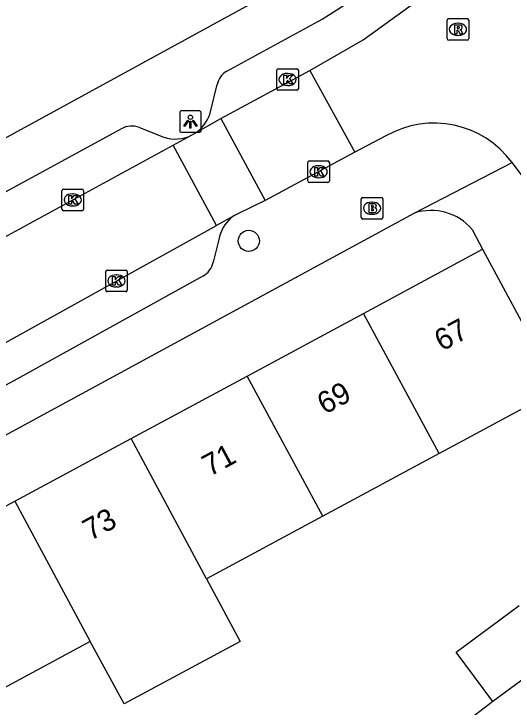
# Model space of a CAD drawing. Extents: x 159822 to 160765, y 380693 to 381634.
# Drawn here: x 159915.81 to 159938.9, y 381334.53 to 381366.59 of the extents above; entities that cross this region are included whole.
import ezdxf

# ---------------------------------------------------------------- set-up
doc = ezdxf.new("R2010")
doc.units = 0
for name, color, linetype in [('IMGEO_Boom', 7, 'Continuous'), ('IMGEO_Brandkraan', 7, 'Continuous'), ('IMGEO_Kolk', 7, 'Continuous'), ('IMGEO_Lichtpunt', 7, 'Continuous'), ('IMGEO_Pand', 7, 'Continuous'), ('IMGEO_Pand_nummerreeks', 7, 'Continuous'), ('IMGEO_Rijbaan_lokaal_open', 7, 'Continuous'), ('IMGEO_Rioolput', 7, 'Continuous'), ('IMGEO_Voetpad_open', 7, 'Continuous')]:
    doc.layers.add(name, color=color, linetype=linetype)

msp = doc.modelspace()

# ---------------------------------------------------------------- linework, layer by layer
at = {"layer": 'IMGEO_Boom'}
msp.add_circle((159926.674, 381356.091), 0.489, dxfattribs=at)
at = {"layer": 'IMGEO_Brandkraan'}
for p, q in [((159931.876, 381357.176), (159931.876, 381358.028)), ((159931.951, 381358.102), (159932.803, 381358.102)), ((159932.877, 381358.028), (159932.877, 381357.176)), ((159932.364, 381357.882), (159932.389, 381357.882)), ((159932.387, 381357.322), (159932.362, 381357.322)), ((159932.803, 381357.102), (159931.951, 381357.102))]:
    msp.add_line(p, q, dxfattribs=at)
for points in [[(159931.876, 381357.176), (159931.876, 381358.028)], [(159931.951, 381358.102), (159932.803, 381358.102)], [(159932.877, 381358.028), (159932.877, 381357.176)], [(159932.224, 381357.802), (159932.224, 381357.402), (159932.437, 381357.402)], [(159932.455, 381357.802), (159932.224, 381357.802)], [(159932.403, 381357.721), (159932.349, 381357.721), (159932.349, 381357.645)], [(159932.349, 381357.645), (159932.402, 381357.645)], [(159932.411, 381357.569), (159932.349, 381357.569), (159932.349, 381357.488)], [(159932.349, 381357.488), (159932.411, 381357.488)], [(159932.803, 381357.102), (159931.951, 381357.102)]]:
    msp.add_lwpolyline(points, dxfattribs=at)
for centre, radius, start, end in [((159931.953, 381358.026), 0.0765, 91.552, 178.448), ((159931.953, 381358.026), 0.0765, 91.552, 178.448), ((159932.801, 381358.026), 0.0765, 1.552, 88.448), ((159932.801, 381358.026), 0.0765, 1.552, 88.448), ((159932.404, 381357.683), 0.0379, 267.8285, 90.9355), ((159932.459, 381357.657), 0.145, 59.4692, 91.5367), ((159932.484, 381357.704), 0.0922, 285.5137, 58.1501), ((159932.489, 381357.512), 0.105, 301.3115, 78.989), ((159932.412, 381357.528), 0.0404, 269.8759, 90.5077), ((159932.443, 381357.653), 0.251, 268.6676, 293.5347), ((159931.953, 381357.178), 0.0765, 181.552, 268.448), ((159931.953, 381357.178), 0.0765, 181.552, 268.448), ((159932.801, 381357.178), 0.0765, 271.552, 358.448), ((159932.801, 381357.178), 0.0765, 271.552, 358.448)]:
    msp.add_arc(centre, radius, start, end, dxfattribs=at)
for centre, major_axis, ratio, start_param, end_param in [((159932.363, 381357.602), (-0.387, 0.002), 0.722429, 4.712389, 7.853982), ((159932.388, 381357.602), (-0.39, 0.002), 0.717154, 1.570796, 4.712389)]:
    msp.add_ellipse(centre, major_axis=major_axis, ratio=ratio, start_param=start_param, end_param=end_param, dxfattribs=at)
at = {"layer": 'IMGEO_Kolk'}
for p, q in [((159928.043, 381364.054), (159928.895, 381364.054)), ((159927.968, 381363.128), (159927.968, 381363.98)), ((159928.456, 381363.834), (159928.481, 381363.834)), ((159928.969, 381363.98), (159928.969, 381363.128)), ((159928.479, 381363.274), (159928.454, 381363.274)), ((159928.895, 381363.054), (159928.043, 381363.054)), ((159929.404, 381358.861), (159929.404, 381359.713)), ((159929.479, 381359.787), (159930.331, 381359.787)), ((159929.892, 381359.567), (159929.917, 381359.567)), ((159930.405, 381359.713), (159930.405, 381358.861)), ((159929.915, 381359.007), (159929.89, 381359.007)), ((159930.331, 381358.787), (159929.479, 381358.787)), ((159918.033, 381357.559), (159918.033, 381358.411)), ((159918.108, 381358.485), (159918.96, 381358.485)), ((159918.521, 381358.265), (159918.546, 381358.265)), ((159919.034, 381358.411), (159919.034, 381357.559)), ((159918.544, 381357.705), (159918.519, 381357.705)), ((159918.96, 381357.485), (159918.108, 381357.485)), ((159920.132, 381354.742), (159920.984, 381354.742)), ((159920.057, 381353.816), (159920.057, 381354.668)), ((159920.545, 381354.522), (159920.57, 381354.522)), ((159921.058, 381354.668), (159921.058, 381353.816)), ((159920.568, 381353.962), (159920.543, 381353.962)), ((159920.984, 381353.742), (159920.132, 381353.742))]:
    msp.add_line(p, q, dxfattribs=at)
for points in [[(159928.043, 381364.054), (159928.895, 381364.054)], [(159927.968, 381363.128), (159927.968, 381363.98)], [(159928.289, 381363.754), (159928.412, 381363.754), (159928.412, 381363.603), (159928.542, 381363.754), (159928.706, 381363.754), (159928.56, 381363.603), (159928.713, 381363.354), (159928.561, 381363.354), (159928.476, 381363.518), (159928.412, 381363.451), (159928.412, 381363.354), (159928.289, 381363.354), (159928.289, 381363.754)], [(159928.969, 381363.98), (159928.969, 381363.128)], [(159928.895, 381363.054), (159928.043, 381363.054)], [(159929.404, 381358.861), (159929.404, 381359.713)], [(159929.479, 381359.787), (159930.331, 381359.787)], [(159930.405, 381359.713), (159930.405, 381358.861)], [(159929.725, 381359.487), (159929.848, 381359.487), (159929.848, 381359.336), (159929.978, 381359.487), (159930.142, 381359.487), (159929.996, 381359.336), (159930.149, 381359.087), (159929.997, 381359.087), (159929.912, 381359.251), (159929.848, 381359.184), (159929.848, 381359.087), (159929.725, 381359.087), (159929.725, 381359.487)], [(159930.331, 381358.787), (159929.479, 381358.787)], [(159918.033, 381357.559), (159918.033, 381358.411)], [(159918.108, 381358.485), (159918.96, 381358.485)], [(159919.034, 381358.411), (159919.034, 381357.559)], [(159918.354, 381358.185), (159918.477, 381358.185), (159918.477, 381358.034), (159918.607, 381358.185), (159918.771, 381358.185), (159918.625, 381358.034), (159918.778, 381357.785), (159918.626, 381357.785), (159918.541, 381357.949), (159918.477, 381357.882), (159918.477, 381357.785), (159918.354, 381357.785), (159918.354, 381358.185)], [(159918.96, 381357.485), (159918.108, 381357.485)], [(159920.132, 381354.742), (159920.984, 381354.742)], [(159920.057, 381353.816), (159920.057, 381354.668)], [(159920.378, 381354.442), (159920.501, 381354.442), (159920.501, 381354.291), (159920.631, 381354.442), (159920.795, 381354.442), (159920.649, 381354.291), (159920.802, 381354.042), (159920.65, 381354.042), (159920.565, 381354.206), (159920.501, 381354.139), (159920.501, 381354.042), (159920.378, 381354.042), (159920.378, 381354.442)], [(159921.058, 381354.668), (159921.058, 381353.816)], [(159920.984, 381353.742), (159920.132, 381353.742)]]:
    msp.add_lwpolyline(points, dxfattribs=at)
for centre, start, end in [((159928.045, 381363.978), 91.552, 178.448), ((159928.045, 381363.978), 91.552, 178.448), ((159928.893, 381363.978), 1.552, 88.448), ((159928.893, 381363.978), 1.552, 88.448), ((159928.045, 381363.13), 181.552, 268.448), ((159928.045, 381363.13), 181.552, 268.448), ((159928.893, 381363.13), 271.552, 358.448), ((159928.893, 381363.13), 271.552, 358.448), ((159929.481, 381359.711), 91.552, 178.448), ((159929.481, 381359.711), 91.552, 178.448), ((159930.329, 381359.711), 1.552, 88.448), ((159930.329, 381359.711), 1.552, 88.448), ((159929.481, 381358.863), 181.552, 268.448), ((159929.481, 381358.863), 181.552, 268.448), ((159930.329, 381358.863), 271.552, 358.448), ((159930.329, 381358.863), 271.552, 358.448), ((159918.11, 381358.409), 91.552, 178.448), ((159918.11, 381358.409), 91.552, 178.448), ((159918.958, 381358.409), 1.552, 88.448), ((159918.958, 381358.409), 1.552, 88.448), ((159918.11, 381357.561), 181.552, 268.448), ((159918.11, 381357.561), 181.552, 268.448), ((159918.958, 381357.561), 271.552, 358.448), ((159918.958, 381357.561), 271.552, 358.448), ((159920.134, 381354.666), 91.552, 178.448), ((159920.134, 381354.666), 91.552, 178.448), ((159920.982, 381354.666), 1.552, 88.448), ((159920.982, 381354.666), 1.552, 88.448), ((159920.134, 381353.818), 181.552, 268.448), ((159920.134, 381353.818), 181.552, 268.448), ((159920.982, 381353.818), 271.552, 358.448), ((159920.982, 381353.818), 271.552, 358.448)]:
    msp.add_arc(centre, 0.0765, start, end, dxfattribs=at)
for centre, major_axis, ratio, start_param, end_param in [((159928.455, 381363.554), (-0.387, 0.002), 0.722429, 4.712389, 7.853982), ((159928.48, 381363.554), (-0.39, 0.002), 0.717154, 1.570796, 4.712389), ((159929.891, 381359.287), (-0.387, 0.002), 0.722429, 4.712389, 7.853982), ((159929.916, 381359.287), (-0.39, 0.002), 0.717154, 1.570796, 4.712389), ((159918.52, 381357.985), (-0.387, 0.002), 0.722429, 4.712389, 7.853982), ((159918.545, 381357.985), (-0.39, 0.002), 0.717154, 1.570796, 4.712389), ((159920.544, 381354.242), (-0.387, 0.002), 0.722429, 4.712389, 7.853982), ((159920.569, 381354.242), (-0.39, 0.002), 0.717154, 1.570796, 4.712389)]:
    msp.add_ellipse(centre, major_axis=major_axis, ratio=ratio, start_param=start_param, end_param=end_param, dxfattribs=at)
at = {"layer": 'IMGEO_Lichtpunt'}
for p, q in [((159924.381, 381362.108), (159923.573, 381362.108)), ((159924.381, 381362.108), (159923.573, 381362.108)), ((159923.479, 381362.013), (159923.479, 381361.206)), ((159923.479, 381362.013), (159923.479, 381361.206)), ((159924.475, 381361.206), (159924.475, 381362.013)), ((159924.475, 381361.206), (159924.475, 381362.013)), ((159923.573, 381361.112), (159924.381, 381361.112)), ((159923.573, 381361.112), (159924.381, 381361.112))]:
    msp.add_line(p, q, dxfattribs=at)
for points in [[(159923.853, 381361.677), (159923.892, 381361.649), (159923.704, 381361.387), (159923.666, 381361.414), (159923.853, 381361.677)], [(159923.955, 381361.629), (159924.002, 381361.629), (159924.002, 381361.307), (159923.955, 381361.307), (159923.955, 381361.629)], [(159924.065, 381361.649), (159924.103, 381361.676), (159924.29, 381361.414), (159924.251, 381361.386), (159924.065, 381361.649)]]:
    msp.add_lwpolyline(points, dxfattribs=at)
msp.add_circle((159923.978, 381361.811), 0.0994, dxfattribs=at)
for centre, start, end in [((159923.573, 381362.013), 90, 180), ((159923.573, 381362.013), 90, 180), ((159924.381, 381362.013), 0, 90), ((159924.381, 381362.013), 0, 90), ((159923.573, 381361.206), 180, 270), ((159923.573, 381361.206), 180, 270), ((159924.381, 381361.206), 270, 0), ((159924.381, 381361.206), 270, 360)]:
    msp.add_arc(centre, 0.0946, start, end, dxfattribs=at)
at = {"layer": 'IMGEO_Pand'}
for points in [[(159931.982, 381352.737), (159937.488, 381355.703)], [(159937.488, 381355.703), (159940.981, 381349.218)], [(159926.606, 381349.841), (159931.982, 381352.737)], [(159935.472, 381346.251), (159931.982, 381352.737)], [(159921.229, 381346.945), (159926.606, 381349.841)], [(159930.097, 381343.355), (159926.606, 381349.841)], [(159940.981, 381349.218), (159936.579, 381346.847), (159935.472, 381346.251)], [(159915.852, 381344.048), (159921.229, 381346.945)], [(159924.72, 381340.459), (159921.229, 381346.945)], [(159935.472, 381346.251), (159930.097, 381343.355)], [(159910.475, 381341.152), (159915.852, 381344.048)], [(159915.852, 381344.048), (159919.343, 381337.563)], [(159930.097, 381343.355), (159924.72, 381340.459)], [(159924.72, 381340.459), (159926.271, 381337.569), (159920.91, 381334.681), (159919.343, 381337.563)], [(159937.962, 381334.782), (159936.268, 381337.071), (159939.174, 381339.221)], [(159919.343, 381337.563), (159913.966, 381334.666)], [(159940.868, 381336.932), (159937.962, 381334.782)]]:
    msp.add_lwpolyline(points, dxfattribs=at)
at = {"layer": 'IMGEO_Rijbaan_lokaal_open'}
for points in [[(159929.496, 381363.976), (159931.961, 381365.382), (159941.589, 381372.352)], [(159925.377, 381361.755), (159929.496, 381363.976)], [(159929.496, 381363.976), (159931.574, 381360.189)], [(159924.138, 381361.034), (159925.377, 381361.755)], [(159925.377, 381361.755), (159927.428, 381357.962)], [(159923.178, 381360.512), (159924.028, 381360.975)], [(159924.028, 381360.975), (159924.138, 381361.034)], [(159933.018, 381360.947), (159931.574, 381360.189)], [(159902.291, 381349.194), (159910.447, 381353.582), (159923.178, 381360.512)], [(159925.188, 381356.805), (159923.178, 381360.512)], [(159931.574, 381360.189), (159927.428, 381357.962)], [(159940.386, 381357.691), (159938.848, 381359.71)], [(159927.428, 381357.962), (159926.161, 381357.344), (159926.01, 381357.26)], [(159926.01, 381357.26), (159925.907, 381357.203), (159925.188, 381356.805)], [(159906.553, 381346.631), (159914.971, 381351.15), (159925.188, 381356.805)]]:
    msp.add_lwpolyline(points, dxfattribs=at)
msp.add_arc((159935.241, 381357.066), 4.473, 36.2427, 119.7988, dxfattribs=at)
at = {"layer": 'IMGEO_Rioolput'}
for p, q in [((159935.848, 381365.447), (159935.848, 381366.299)), ((159935.923, 381366.373), (159936.775, 381366.373)), ((159936.849, 381366.299), (159936.849, 381365.447)), ((159936.336, 381366.153), (159936.361, 381366.153)), ((159936.775, 381365.373), (159935.923, 381365.373)), ((159936.359, 381365.593), (159936.334, 381365.593))]:
    msp.add_line(p, q, dxfattribs=at)
for points in [[(159935.848, 381365.447), (159935.848, 381366.299)], [(159935.923, 381366.373), (159936.775, 381366.373)], [(159936.849, 381366.299), (159936.849, 381365.447)], [(159936.437, 381366.071), (159936.185, 381366.073), (159936.185, 381365.673)], [(159936.363, 381365.992), (159936.309, 381365.992), (159936.309, 381365.911)], [(159936.185, 381365.673), (159936.309, 381365.673), (159936.309, 381365.835), (159936.32, 381365.835)], [(159936.309, 381365.911), (159936.361, 381365.911)], [(159936.367, 381365.806), (159936.438, 381365.673), (159936.578, 381365.673), (159936.513, 381365.799)], [(159936.775, 381365.373), (159935.923, 381365.373)]]:
    msp.add_lwpolyline(points, dxfattribs=at)
for centre, radius, start, end in [((159935.925, 381366.297), 0.0765, 91.552, 178.448), ((159935.925, 381366.297), 0.0765, 91.552, 178.448), ((159936.773, 381366.297), 0.0765, 1.552, 88.448), ((159936.773, 381366.297), 0.0765, 1.552, 88.448), ((159936.369, 381365.896), 0.0964, 77.0061, 93.1865), ((159936.383, 381365.953), 0.0378, 276.6634, 79.6772), ((159936.436, 381365.961), 0.109, 350.3612, 89.416), ((159936.319, 381365.782), 0.0533, 26.0293, 88.6989), ((159936.345, 381366.1), 0.19, 274.7715, 282.9687), ((159936.434, 381365.961), 0.112, 277.5842, 350.9817), ((159936.418, 381365.746), 0.108, 29.5134, 73.7905), ((159935.925, 381365.449), 0.0765, 181.552, 268.448), ((159935.925, 381365.449), 0.0765, 181.552, 268.448), ((159936.773, 381365.449), 0.0765, 271.552, 358.448), ((159936.773, 381365.449), 0.0765, 271.552, 358.448)]:
    msp.add_arc(centre, radius, start, end, dxfattribs=at)
for centre, major_axis, ratio, start_param, end_param in [((159936.335, 381365.873), (-0.387, 0.002), 0.722429, 4.712389, 7.853982), ((159936.36, 381365.873), (-0.39, 0.002), 0.717154, 1.570796, 4.712389)]:
    msp.add_ellipse(centre, major_axis=major_axis, ratio=ratio, start_param=start_param, end_param=end_param, dxfattribs=at)
at = {"layer": 'IMGEO_Voetpad_open'}
for points in [[(159950.421, 381383.521), (159948.981, 381382.473), (159929.338, 381368.476), (159900.122, 381352.484)], [(159925.659, 381363.938), (159930.062, 381366.351), (159931.813, 381367.471), (159942.382, 381375.189)], [(159924.888, 381362), (159925.219, 381363.325)], [(159903.59, 381351.96), (159909.58, 381355.183), (159920.778, 381361.278)], [(159921.621, 381361.331), (159922.749, 381360.888)], [(159934.329, 381357.376), (159938.848, 381359.71)], [(159903.602, 381340.69), (159934.329, 381357.376)], [(159926.01, 381357.26), (159925.851, 381357.158)], [(159937.01, 381356.62), (159937.488, 381355.703)], [(159925.291, 381356.158), (159925.034, 381355.1)], [(159924.547, 381354.461), (159915.804, 381349.622), (159909.752, 381346.373)], [(159937.962, 381334.782), (159933.945, 381331.707)]]:
    msp.add_lwpolyline(points, dxfattribs=at)
for centre, radius, start, end in [((159926.085, 381363.168), 0.881, 118.9603, 169.6995), ((159923.279, 381362.475), 1.677, 300.7962, 343.5525), ((159921.256, 381360.401), 0.999, 68.5892, 118.6058), ((159923.284, 381362.472), 1.672, 251.3425, 296.4403), ((159935.094, 381354.959), 2.536, 40.9354, 107.5694), ((159927.111, 381355.796), 1.855, 132.7606, 168.7418), ((159924.068, 381355.331), 0.993, 298.82, 346.5559)]:
    msp.add_arc(centre, radius, start, end, dxfattribs=at)

# ---------------------------------------------------------------- texts
at = {"layer": 'IMGEO_Pand_nummerreeks'}
for s, p in [('67', (159935.606, 381350.964)), ('69', (159930.185, 381348.044)), ('71', (159924.865, 381345.177)), ('73', (159919.344, 381342.204))]:
    msp.add_text(s, height=1, rotation=28.3104, dxfattribs=at).set_placement(p)

doc.saveas('drawing.dxf')
